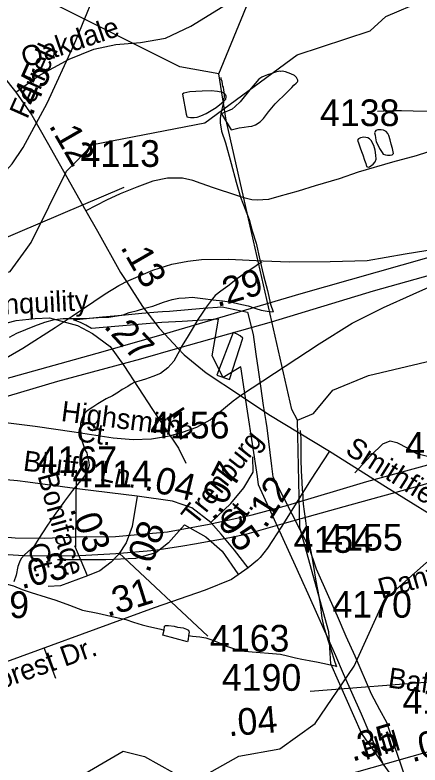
# Model space of a CAD drawing. Extents: x 2169602 to 2449496, y 721995 to 810662.
# Drawn here: x 2398099 to 2399994, y 797480 to 800991 of the extents above; entities that cross this region are included whole.
import ezdxf

# ---------------------------------------------------------------- set-up
doc = ezdxf.new("R2010")
doc.units = 0
doc.layers.add('Default', color=7, linetype='Continuous')

msp = doc.modelspace()

# ---------------------------------------------------------------- linework, layer by layer
at = {"layer": 'Default'}
for p, q in [((2397770.6, 799827.5), (2398609.9, 800184.8)), ((2398383.7, 798501.5), (2398387.2, 798859.8)), ((2398439, 798365.5), (2398378.6, 798506.5)), ((2398585.9, 798473.2), (2399000.8, 798083)), ((2398234.3, 798029.7), (2398289.2, 797885.8)), ((2400204.2, 797881.5), (2399480.7, 797824.8))]:
    msp.add_line(p, q, dxfattribs=at)
for points in [[(2398151.3, 799892.8), (2398175.1, 799925.5), (2398340, 800260), (2398464.1, 800385.4), (2398988.2, 800486.2), (2399420, 800805.4), (2399761, 800916.6), (2399835, 800983.9), (2400010.2, 801059.1), (2400167, 801301.9), (2400175, 801400.1), (2400480.1, 801863), (2400518, 801996.9)], [(2397623.6, 799980.6), (2397760.7, 800038.2), (2397886.8, 800111.5), (2398004, 800204.7), (2398085.6, 800293.7), (2398137.9, 800371.2), (2398250.4, 800578.5), (2398375.5, 800852.9), (2398511.5, 801185.9), (2398586.8, 801404.7), (2398661.7, 801671.7), (2398725.5, 801909.4), (2398753.2, 801954.5)], [(2398103.8, 800630.6), (2398208.9, 800707.1), (2398353.3, 800784.6), (2398468.5, 800830.6), (2398571, 800853.7), (2398686.1, 800862), (2398803.3, 800883), (2398922.6, 800939.5), (2399092.1, 801044.2), (2399955.4, 801613.9)], [(2399052.9, 800715.9), (2399192.9, 801057.4), (2399199.9, 801290.3), (2399289.4, 801437.7)], [(2399052.9, 800715.9), (2398870, 800749.1), (2398134.9, 801118.5), (2398009, 801226), (2397892.6, 801290.8)], [(2397486.4, 801130.1), (2397679.5, 801000.3), (2397828.1, 800899.7), (2397964.1, 800778.3), (2398042, 800707.1), (2398103.8, 800630.6)], [(2399342.5, 800727.4), (2399338.2, 800727.7), (2399318.3, 800723.4), (2399300.3, 800717.2), (2399280.2, 800711.3), (2399264.4, 800705.2), (2399254.3, 800701), (2399240.8, 800690.9), (2399222.6, 800670.9), (2399204.9, 800648.9), (2399152.8, 800584.5), (2399129.3, 800562.6), (2399115.3, 800550.5), (2399093.4, 800540.4), (2399077.4, 800534.3), (2399065.7, 800527.9), (2399110, 800454.3), (2399147.9, 800462.7), (2399171.9, 800466.8), (2399191.8, 800468.7), (2399208, 800470.7), (2399223.8, 800476.8), (2399245.7, 800491), (2399261.5, 800507.2), (2399285.3, 800537.3), (2399317.1, 800575.5), (2399371, 800627.8), (2399394.4, 800651.8), (2399404.6, 800662.1), (2399414.9, 800671.9), (2399420.4, 800677.9), (2399422.9, 800682), (2399422.7, 800686.1), (2399416.1, 800698), (2399406.3, 800708), (2399390.3, 800715.7), (2399364.2, 800725.8), (2399350.1, 800727.9), (2399342.5, 800727.4)], [(2399421, 799094.3), (2399394.9, 799144.1), (2399206.9, 799968.1), (2399088, 800498.6), (2399052.9, 800715.9)], [(2399062.7, 800698), (2399062.5, 800691.9), (2399066.4, 800682), (2399068.9, 800667.9), (2399070.9, 800658.2), (2399072.8, 800653.9), (2399075.2, 800640.2), (2399077.5, 800620), (2399077.3, 800606.2), (2399075.2, 800594.3), (2399075.5, 800580.1), (2399069.5, 800562.3), (2399065.6, 800543.8), (2399061.7, 800528.2), (2399059.7, 800506.2), (2399059.7, 800485.9), (2399066.2, 800448), (2399084.5, 800392.1), (2399111.1, 800296.4), (2399133.5, 800208.7), (2399154, 800138.6), (2399176.3, 800082.9), (2399194.4, 800033.2), (2399208.5, 799981.1), (2399227, 799923.1), (2399245.4, 799845.3), (2399262.1, 799771.4), (2399280.3, 799701.7), (2399294.7, 799637.5), (2399307, 799601.6)], [(2398103.8, 800630.6), (2398178.1, 800521.7), (2398249.2, 800396.1), (2398430.3, 800074.4)], [(2398899.4, 800527.1), (2398901.6, 800523.1), (2398903.7, 800515.1), (2398911.5, 800513.1), (2398919.7, 800511.4), (2398925.6, 800511.4), (2398937.5, 800511.2), (2398951.5, 800513.5), (2398969.5, 800519.3), (2398993.3, 800529.9), (2399017.3, 800543.7), (2399041.3, 800558), (2399065.1, 800577.9), (2399077, 800588.3), (2399085, 800598), (2399087.2, 800608.2), (2399087, 800612.3), (2399085.2, 800616.3), (2399081.1, 800622.2), (2399074.7, 800625.9), (2399071, 800628.1), (2399046.8, 800633.8), (2399016.9, 800635.9), (2398974.9, 800635.4), (2398944.7, 800633.4), (2398917.2, 800631.1), (2398888.9, 800625.2), (2398883.2, 800621.2), (2398899.4, 800527.1)], [(2400486.1, 800510.9), (2400247.9, 800528.1), (2400179.7, 800530), (2400113.8, 800538.9), (2399961.6, 800541.2), (2399907.7, 800542.5), (2399865.7, 800542.2), (2399825.7, 800541.8), (2399795.6, 800539.4)], [(2399847.8, 800426.7), (2399843.9, 800436.6), (2399835.9, 800446.3), (2399823.6, 800452.2), (2399813.3, 800454.2), (2399797.5, 800454.2), (2399788.1, 800450.3), (2399784, 800446.1), (2399782.1, 800440.3), (2399784, 800428.2), (2399785.8, 800416.2), (2399789.9, 800398.1), (2399797.9, 800380.3), (2399804.3, 800366.4), (2399816.6, 800348.3), (2399822.3, 800340.5), (2399832.4, 800336.5), (2399842.2, 800334.6), (2399854.1, 800334.5), (2399864.4, 800336.6), (2399870.3, 800342.6), (2399865.8, 800366.8), (2399859.9, 800386.7), (2399853.9, 800406.7), (2399847.8, 800426.7)], [(2399702, 800405.7), (2399708.3, 800387.7), (2399714.3, 800369.8), (2399720.6, 800351.8), (2399726.4, 800335.9), (2399734.4, 800312), (2399740.7, 800296), (2399744.6, 800282), (2399748.5, 800279.8), (2399754.7, 800278.1), (2399758.4, 800280), (2399774.4, 800292.2), (2399784.6, 800304.4), (2399788.7, 800316.4), (2399788.3, 800334.3), (2399784.6, 800358.4), (2399778, 800380.1), (2399766.4, 800404.1), (2399757.7, 800411.9), (2399749.5, 800416), (2399731.9, 800419.9), (2399715.9, 800415.8), (2399705.9, 800411.6), (2399702, 800405.7)], [(2400082.2, 800366.7), (2399977.1, 800332.7), (2399866, 800302.5), (2399704.4, 800255.3), (2399615.4, 800225), (2399503.2, 800191.9), (2399424.1, 800166.2), (2399334.1, 800141), (2399286.1, 800127.5), (2399233.1, 800124.1), (2399208.2, 800126), (2399176, 800133.3), (2399136.6, 800146.2), (2399028.3, 800181.9), (2398970.9, 800202.1), (2398931, 800215.9), (2398882.6, 800227.1), (2398812.5, 800228), (2398744.8, 800213.3), (2398670, 800185.6), (2398591, 800153.5), (2398526.9, 800123.6), (2398430.3, 800074.4)], [(2398430.3, 800074.4), (2398485.7, 799979.3), (2398593.5, 799785.6), (2398620.6, 799743.8)], [(2398620.6, 799743.8), (2398744.6, 799797.2), (2398832.8, 799824.3), (2398907.8, 799839.4), (2398972.5, 799846.9), (2399098.8, 799847.5), (2399260.8, 799840), (2399381.7, 799836.3), (2399574.7, 799836.6), (2399746.6, 799842.4), (2399924.3, 799873.3), (2400264, 799927.5)], [(2398798.3, 799498.8), (2399438.2, 799686.8), (2400026.3, 799854.8), (2400264, 799927.5)], [(2396405.1, 799207.2), (2396480.2, 799238.4), (2396571, 799348.1), (2396737.1, 799416.9), (2397211.2, 799528.6), (2398076.1, 799789.8), (2398151.3, 799892.8)], [(2398860.6, 799432), (2399298.8, 799555.2), (2399776.1, 799699.9), (2400361.4, 799863.7)], [(2399154.1, 799209.3), (2399522.6, 799452.5), (2399677.1, 799549), (2399823.9, 799622.3), (2399962.9, 799684.1), (2400136.2, 799762.9), (2400361.4, 799863.7)], [(2399253.5, 799833.5), (2399243.1, 799827.3), (2399211.9, 799805.3), (2399171.7, 799778.9), (2399140.1, 799757), (2399094.4, 799722.5), (2399061.8, 799698.2), (2399036.4, 799678.1), (2399016.7, 799653.9), (2398994.5, 799624), (2398974.6, 799595.7), (2398955.2, 799565.8), (2398933.6, 799527.8), (2398909.4, 799489.6), (2398881.8, 799443.5), (2398861.7, 799405.1), (2398842, 799371.2), (2398814.1, 799338.9), (2398780.5, 799312.8), (2398744.6, 799298.7), (2398710.5, 799286.4), (2398678.8, 799276.3), (2398657, 799270.2), (2398642.9, 799262.2), (2398626.7, 799252.1), (2398601, 799237.7), (2398583.2, 799225.8), (2398555.1, 799207.7), (2398525.6, 799193.5), (2398487.4, 799171.3), (2398463.5, 799155.1), (2398445.6, 799144.8), (2398435.4, 799137), (2398421.6, 799120.8), (2398414, 799104.9), (2398405.8, 799079), (2398406, 799054.7), (2398408.1, 799026.7), (2398412.4, 798998.9), (2398420.6, 798970.9), (2398428.6, 798951), (2398434.7, 798941.2), (2398438.8, 798923.1), (2398444.8, 798897.1), (2398447, 798882.9), (2398439.1, 798854.9), (2398421.4, 798828.8), (2398367.9, 798764.7), (2398330.2, 798714.4), (2398282.2, 798648.2), (2398248.4, 798598.2), (2398211, 798539.8), (2398187.7, 798503.6), (2398143.6, 798463.6), (2398127.6, 798447.3), (2398119.6, 798429.4), (2398112, 798409.1), (2398104, 798369.4), (2398094.4, 798337.1)], [(2399421, 799094.3), (2399496, 799125.6), (2399586.9, 799235.3), (2399752.9, 799304), (2400227, 799415.7), (2401091.9, 799676.9), (2401167.1, 799779.9)], [(2397554.8, 799148.4), (2397623.6, 799180.7), (2397836, 799278.1), (2397930.6, 799317.2), (2398018.5, 799364.5), (2398135.2, 799430.9), (2398287.1, 799527.8), (2398366, 799581.1), (2398521.2, 799685.1), (2398585.6, 799724.2), (2398595.1, 799729.4), (2398620.6, 799743.8)], [(2398620.6, 799743.8), (2398696.6, 799626.4), (2398774, 799524.9), (2398798.3, 799498.8)], [(2398074.2, 799482.5), (2398107.8, 799501), (2398191.7, 799535.3), (2398239.5, 799553.7), (2398283.5, 799566.1), (2398325.4, 799570.3), (2398379.5, 799570.3), (2398425.4, 799570.6), (2398489, 799575.2), (2398539, 799577.3), (2398605.5, 799587.6), (2398633.2, 799598), (2398673.1, 799608.2), (2398707, 799618.4), (2398744.9, 799628.5), (2398794.7, 799647), (2398834.9, 799659.1), (2398866.5, 799665.3), (2398895, 799667.5), (2398928.4, 799669.8), (2398978.5, 799663.8), (2399026.4, 799658.2), (2399070.5, 799652.3), (2399114.6, 799646.5), (2399146.4, 799638.8), (2399190.7, 799628.9), (2399226.6, 799617.4), (2399250.8, 799609.6), (2399279.1, 799605.4), (2399307, 799601.6)], [(2399825, 797477.7), (2399792.2, 797551.2), (2399756.2, 797633.4), (2399720.2, 797717.2), (2399636.5, 797907.5), (2399600.5, 797990.5), (2399534.5, 798137.7), (2399504.2, 798208), (2399456.2, 798312.2), (2399454.7, 798315.4), (2399412.2, 798413.1), (2399239.2, 798792.1), (2399233.5, 798830.9), (2399186.7, 799136.2), (2399155.2, 799343.9), (2399074, 799294.8), (2399022.5, 799395.5), (2399052, 799566.6), (2398882.2, 799556.8), (2398786, 799551.4), (2398457, 799523.4), (2398431.2, 799539.2), (2398405.2, 799550.9), (2398373.2, 799564.6), (2398508.2, 799577.9), (2398599, 799585.7), (2398692.7, 799594.9), (2398768, 799601.7), (2398789.7, 799603.1), (2398822.2, 799605.1), (2398979.7, 799618.5), (2399069, 799624.9), (2399187, 799599.7)], [(2399825, 797477.7), (2399792.2, 797551.2), (2399756.2, 797633.4), (2399720.2, 797717.2), (2399636.5, 797907.5), (2399600.5, 797990.5), (2399534.5, 798137.7), (2399504.2, 798208), (2399456.2, 798312.2), (2399454.7, 798315.4), (2399412.2, 798413.1), (2399239.2, 798792.1), (2399233.5, 798830.9), (2399186.7, 799136.2), (2399155.2, 799343.9), (2399074, 799294.8), (2399022.5, 799395.5), (2399052, 799566.6), (2398882.2, 799556.8), (2398786, 799551.4), (2398457, 799523.4), (2398431.2, 799539.2), (2398405.2, 799550.9), (2398373.2, 799564.6), (2398508.2, 799577.9), (2398599, 799585.7), (2398692.7, 799594.9), (2398768, 799601.7), (2398789.7, 799603.1), (2398822.2, 799605.1), (2398979.7, 799618.5), (2399069, 799624.9), (2399187, 799599.7)], [(2399187, 799599.7), (2399213.5, 799495.4), (2399226, 799403.4), (2399237.2, 799330), (2399248.5, 799252.9), (2399260, 799162.9), (2399272.7, 799088.9), (2399277, 799058.1), (2399298.7, 798879.2), (2399305, 798828.8), (2399315, 798811.5), (2399474.5, 798499.3), (2399509.2, 798398.7), (2399566.5, 798269.6), (2399606.2, 798177.8), (2399647.7, 798083.2), (2399688.7, 797991.5), (2399765, 797813.7), (2399804.2, 797740.1), (2399837.2, 797680.4), (2399873.2, 797571), (2399903, 797486.2), (2399917, 797443.7)], [(2399187, 799599.7), (2399213.5, 799495.4), (2399226, 799403.4), (2399237.2, 799330), (2399248.5, 799252.9), (2399260, 799162.9), (2399272.7, 799088.9), (2399277, 799058.1), (2399298.7, 798879.2), (2399305, 798828.8), (2399315, 798811.5), (2399474.5, 798499.3), (2399509.2, 798398.7), (2399566.5, 798269.6), (2399606.2, 798177.8), (2399647.7, 798083.2), (2399688.7, 797991.5), (2399765, 797813.7), (2399804.2, 797740.1), (2399837.2, 797680.4), (2399873.2, 797571), (2399903, 797486.2), (2399917, 797443.7)], [(2397818.6, 799488.1), (2398104.9, 799561.2), (2398193.7, 799571.1), (2398260.8, 799573), (2398391.1, 799537.5), (2398462.2, 799500), (2398545.1, 799438.7), (2398608.3, 799349.9), (2398742.5, 799144.4), (2398864.9, 798962.7), (2398898.5, 798893)], [(2397554.8, 799148.4), (2397754.8, 799205.1), (2398512.4, 799416), (2398798.3, 799498.8)], [(2398266.3, 797307.9), (2398373, 797408.5), (2398605.1, 797544.9), (2398705, 797519.8), (2398839.1, 797444.9), (2398972.2, 797422.5), (2399147.1, 797520.7), (2399338, 797556.1), (2399504.1, 797674.1), (2399686.2, 797942.7), (2399826, 798251.5), (2400025.1, 798427.8), (2400174, 798503.5), (2400406.1, 798761.2), (2400505.2, 798946.2), (2400662, 799103.7), (2400836.1, 799398.6), (2400883.4, 799504.9)], [(2398798.3, 799498.8), (2398860.6, 799432)], [(2399119.5, 799504.6), (2399042.9, 799304.5), (2399102.7, 799284.8), (2399165.7, 799478.9), (2399153.4, 799488.9), (2399139.4, 799496.7), (2399119.5, 799504.6)], [(2397358.4, 799009.7), (2397763.2, 799118.4), (2398299.3, 799277.7), (2398688.2, 799382), (2398860.6, 799432)], [(2398860.6, 799432), (2398890.1, 799400.2), (2398994.3, 799316.5), (2399154.1, 799209.3)], [(2397358.4, 799009.7), (2397723.5, 799077.7), (2397871.9, 799086.7), (2397944.6, 799088.7), (2398056.9, 799084.1), (2398194.1, 799066.6), (2398376, 799039.8), (2398559, 799012.3), (2398652.2, 799004.3), (2398738.4, 799007.7), (2398822.4, 799020.5), (2398883.6, 799038.5), (2398949.7, 799061.3), (2399012.6, 799095.9), (2399120.1, 799184.7), (2399154.1, 799209.3)], [(2399154.1, 799209.3), (2399286.2, 799120.7), (2399571.3, 798950)], [(2400658.9, 796684.1), (2400457.9, 796940.8), (2400249, 797073), (2400048, 797113.2), (2399965, 797213.3), (2399921.9, 797345.4), (2399721, 797628.4), (2399577, 797952.9), (2399568, 798103.9), (2399432, 798592.2), (2399421, 799094.3)], [(2399433.7, 799046.5), (2399436.3, 799008.8), (2399436.6, 798940.6), (2399436.8, 798908.6), (2399439, 798856.7), (2399441.5, 798804.8), (2399443.5, 798768.8), (2399446, 798744.9), (2399445.6, 798722.7), (2399448, 798700.8), (2399452.1, 798666.9), (2399458.3, 798623), (2399462.4, 798598.8), (2399472.8, 798536.8), (2399487.4, 798455.1), (2399497.7, 798399.2), (2399505.9, 798349.3), (2399516.1, 798293.4), (2399526.6, 798233.4), (2399535.2, 798167.6), (2399545, 798125.5), (2399557.5, 798085.5), (2399576, 798027.5), (2399596.1, 797961.7), (2399604.3, 797941.8)], [(2396743.6, 798854.3), (2396822.3, 798824.9), (2396911.3, 798794.5), (2397010.6, 798763), (2397089.3, 798737.9), (2397176.5, 798707), (2397338.6, 798665.8), (2397441.3, 798636.6), (2397595.3, 798606.7), (2397710.3, 798583.7), (2397924.2, 798558.4), (2398099.9, 798543.6), (2398237.8, 798542.2), (2398385, 798547.7), (2398569.6, 798550.5), (2398813.2, 798572.1), (2399008.1, 798607.5), (2399208.3, 798651.5), (2399376.3, 798696), (2399746.2, 798806.6), (2400179.1, 798926.3), (2400266.6, 798949.5), (2400570.6, 799035.6)], [(2399689.4, 798847.6), (2399764.9, 798928.3), (2399820.1, 798983.5), (2399854.6, 798997.3), (2399885.6, 798990.4), (2399937.4, 798962.8), (2399978.8, 798938.6), (2400047.8, 798921.4)], [(2399571.3, 798950), (2399481.4, 798813.9), (2399347.4, 798598.1), (2399281.4, 798494.4), (2399245.8, 798451.3), (2399233.7, 798438.4), (2399190.5, 798403.5)], [(2399571.3, 798950), (2399832.9, 798784.5), (2400155.2, 798583.5), (2400506.8, 798351), (2400900.4, 798106.7)], [(2399015.7, 798615.9), (2399108.8, 798703.9), (2399169.5, 798777.2), (2399213, 798851.6), (2399211.9, 798922.8)], [(2396686.6, 798789.3), (2396727.4, 798775.4), (2396815.3, 798744.2), (2396927.1, 798704.8), (2397084.6, 798654.5), (2397179.7, 798623.6), (2397320.7, 798585.2), (2397461.9, 798551.6), (2397604.5, 798521.7), (2397735.6, 798501), (2397882.8, 798478), (2397970.2, 798471.1), (2398139.3, 798460.9), (2398374.2, 798459.3), (2398571, 798470.3), (2398754.2, 798486), (2398884.7, 798505.3), (2398939.9, 798515.7), (2399104.1, 798545.4), (2399186.3, 798562.4), (2399370.9, 798615.6), (2399668, 798697.3), (2399973.8, 798781.8), (2400266.6, 798867.4)], [(2398670.5, 798738.2), (2398402.1, 798771.8), (2398160, 798804.4), (2398111.6, 798810.1), (2397986.5, 798821.4), (2397824.9, 798828.9), (2397663.8, 798805.4), (2397519.5, 798778.5), (2397422.2, 798758.4), (2397350.1, 798738.6)], [(2398670.5, 798738.2), (2398647.1, 798597.2), (2398620.2, 798520), (2398583.3, 798466.2), (2398549.7, 798429.3), (2398496, 798389), (2398439, 798365.5)], [(2399015.7, 798615.9), (2398926.2, 798684), (2398836.3, 798714.4), (2398670.5, 798738.2)], [(2399190.5, 798403.5), (2399126.1, 798485.1), (2399063.8, 798560.5), (2399015.7, 798615.9)], [(2398891.9, 798603.7), (2398818.2, 798520), (2398757.7, 798472.6), (2398663.1, 798446.3), (2398523.7, 798441), (2398297.5, 798441)], [(2398891.9, 798603.7), (2398991.8, 798548.9), (2399068.1, 798480.5), (2399141.8, 798375.2)], [(2399190.5, 798403.5), (2399112.1, 798348.7), (2398989.7, 798298.5), (2398750.1, 798215.4), (2398203.8, 798016.1), (2397943.2, 797920.8), (2397640.3, 797814.8)], [(2397742.2, 798375.1), (2397788.1, 798367.3), (2397868.5, 798360), (2397918.6, 798352), (2397988.7, 798338.6), (2398038.5, 798332.7), (2398092.4, 798319.3), (2398132.4, 798301.4), (2398174.7, 798287.8), (2398244.8, 798266.2), (2398290.9, 798252.3), (2398354.9, 798228.9), (2398415.2, 798205.2), (2398487.2, 798191.4), (2398567.3, 798172), (2398617.2, 798160.4), (2398653, 798148.5), (2398693.6, 798136.7), (2398725.4, 798129), (2398761.5, 798121.1), (2398781.4, 798115.3), (2398797.4, 798111.3)], [(2398439, 798365.5), (2398311.5, 798318.5), (2398254.4, 798315.1)], [(2398797.4, 798111.3), (2398799.5, 798129.2), (2398803.6, 798133.5), (2398817.1, 798133.4), (2398843.7, 798129.4), (2398859.7, 798125.8), (2398873.3, 798123.7), (2398885.4, 798121.9), (2398901.4, 798115.8), (2398911.2, 798111.9), (2398913.5, 798101.8), (2398911.2, 798085.9)], [(2398911.2, 798085.9), (2398910, 798067.8), (2398905.9, 798055.9), (2398791.7, 798087.4), (2398797.4, 798111.3)], [(2398911.2, 798085.9), (2398929.7, 798083.9), (2398963.7, 798080), (2398991.8, 798074.6), (2399019.9, 798066.7), (2399051.5, 798052.9), (2399079.8, 798038.9), (2399122.2, 798025.2), (2399173.7, 798013.3), (2399228, 798007.6), (2399304.1, 798002.2), (2399342, 797998.4), (2399374, 797990.8), (2399411.7, 797981), (2399441.9, 797974.8), (2399475.7, 797969.3), (2399518.2, 797961.3), (2399598.1, 797943.9), (2399604.3, 797941.8)], [(2401076, 797995), (2401022.2, 797916.5), (2400976.2, 797854.1), (2400879.3, 797790.9), (2400754.9, 797754.7), (2400429.4, 797653.6), (2399840.3, 797487.1), (2399624.7, 797426.4), (2399401.8, 797348.9)]]:
    msp.add_lwpolyline(points, dxfattribs=at)

# ---------------------------------------------------------------- texts
for s, height, rotation, p in [('Oakdale', 95, 18.8619, (2398147.5, 800743.2)), ('Ferrell', 95, 66.0653, (2398156.3, 800500.6)), ('.45', 125, 66.0653, (2398179.1, 800514.1)), ('.12', 125, 300.0035, (2398255.4, 800473.5)), ('.13', 125, 300.0035, (2398590.2, 799904.2)), ('.29', 125, 16.3775, (2399046.1, 799622.9)), ('Tranquility', 95, 2.9342, (2397859.7, 799579.6)), ('.27', 125, 312.8722, (2398510.9, 799530.8)), ('Highsmith', 95, 352.7274, (2398311.6, 799090.7)), ('Ln', 95, 302.9474, (2398801.5, 799113.3)), ('Ct.', 95, 352.7274, (2398383.5, 798996)), ('Trenburg', 95, 51.6181, (2398944.1, 798595.2)), ('Smithfield', 95, 327.6852, (2399639.5, 798941.2)), ('Bluff', 95, 352.7274, (2398134, 798858.9)), ('Ln.', 95, 347.3316, (2398490.8, 798813.4)), ('.07', 125, 62.9413, (2399060.5, 798648.9)), ('.04', 125, 346.1666, (2398700.6, 798769.8)), ('Boniface', 95, 285.623, (2398204.1, 798834.4)), ('.12', 125, 57.647, (2399271.5, 798582.3)), ('Ct.', 95, 51.6181, (2399120.3, 798563.5)), ('.03', 125, 289.6111, (2398354.8, 798680)), ('.05', 125, 306.2113, (2399015.3, 798655.5)), ('.08', 125, 70.5836, (2398726.2, 798374.6)), ('Ct.', 95, 285.623, (2398157.4, 798506.8)), ('.03', 125, 14.2725, (2398130.4, 798302.6)), ('Dantonville', 95, 15.9651, (2399814.3, 798257.3)), ('.31', 125, 17.4443, (2398531.6, 798172)), ('Baywood Forest Dr.', 95, 19.5099, (2397433.1, 797621)), ('Baffin Ct.', 95, 351.8304, (2399840.9, 797843.5)), ('.04', 125, 4.6978, (2399099.3, 797614.3)), ('.35', 125, 16.5568, (2399677.5, 797494.7)), ('.07', 125, 14.2725, (2399957.6, 797492.1)), ('Hill', 95, 16.5568, (2399738.8, 797501.8))]:
    msp.add_text(s, height=height, rotation=rotation, dxfattribs=at).set_placement(p)
for s, p in [('4138', (2399526.4, 800471.1)), ('4113', (2398406, 800280.2)), ('4156', (2398731.1, 799008.6)), ('4182', (2399924.2, 798914)), ('4167', (2398205.1, 798846.5)), ('4114', (2398367.8, 798780.4)), ('4154', (2399402.9, 798473.3)), ('4155', (2399541.7, 798483.7)), ('4169', (2397793.5, 798167.9)), ('4170', (2399584.6, 798169.7)), ('4163', (2399011.5, 798010.9)), ('4190', (2399067, 797827.2)), ('4133', (2399912.3, 797720.3))]:
    msp.add_text(s, height=125, dxfattribs=at).set_placement(p)

doc.saveas('drawing.dxf')
